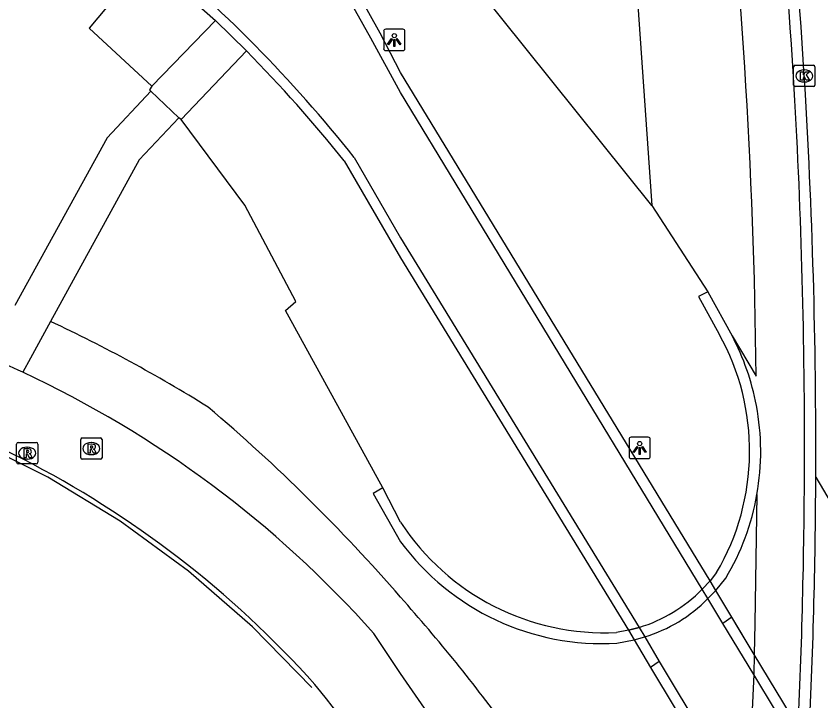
# Model space of a CAD drawing. Extents: x 155018 to 156648, y 383980 to 385733.
# Drawn here: x 155981.98 to 156019.7, y 384647.31 to 384679.39 of the extents above; entities that cross this region are included whole.
import ezdxf

# ---------------------------------------------------------------- set-up
doc = ezdxf.new("R2010")
doc.units = 0
for name, color, linetype in [('IMGEO_Berm_groen', 7, 'Continuous'), ('IMGEO_Berm_open', 7, 'Continuous'), ('IMGEO_Fietspad_gesloten', 7, 'Continuous'), ('IMGEO_Groenvoorziening', 7, 'Continuous'), ('IMGEO_Kolk', 7, 'Continuous'), ('IMGEO_Lichtpunt', 7, 'Continuous'), ('IMGEO_Lijnafwatering', 7, 'Continuous'), ('IMGEO_Muur', 7, 'Continuous'), ('IMGEO_Rijbaan_lokaal_gesloten', 7, 'Continuous'), ('IMGEO_Rijbaan_lokaal_open', 7, 'Continuous'), ('IMGEO_Rijbaan_regionaal_gesloten', 7, 'Continuous'), ('IMGEO_Rioolput', 7, 'Continuous'), ('IMGEO_Tunneldeel', 7, 'Continuous'), ('IMGEO_Voetpad_gesloten', 7, 'Continuous'), ('IMGEO_Voetpad_op_trap', 7, 'Continuous'), ('IMGEO_Voetpad_open', 7, 'Continuous')]:
    doc.layers.add(name, color=color, linetype=linetype)

msp = doc.modelspace()

# ---------------------------------------------------------------- linework, layer by layer
at = {"layer": 'IMGEO_Berm_groen'}
for points in [[(156015.535, 384664.417), (156016.663, 384662.53)], [(156016.7, 384656.979), (156016.6, 384650.942), (156016.574, 384649.487), (156016.551, 384648.545), (156016.251, 384642.269), (156016.192, 384641.43)]]:
    msp.add_lwpolyline(points, dxfattribs=at)
for centre, radius, start, end in [((155748.536, 384659.813), 268.141, 0.58056, 6.77203), ((155954.178, 384602.059), 69.551, 58.05427, 64.97638), ((155937.908, 384598.334), 82.176, 40.92262, 49.7738), ((155938.288, 384597.093), 82.711, 36.1814, 41.74458)]:
    msp.add_arc(centre, radius, start, end, dxfattribs=at)
at = {"layer": 'IMGEO_Berm_open'}
for points in [[(156014.509, 384652.935), (156000, 384676.751), (155999.04, 384678.595), (155997.151, 384681.989), (155996.057, 384684.053), (155994.133, 384687.845)], [(155988.099, 384682.037), (155991.323, 384679.179)], [(155997.356, 384672.603), (156000, 384668.059), (156010.687, 384650.616)]]:
    msp.add_lwpolyline(points, dxfattribs=at)
msp.add_arc((155947.177, 384632.624), 64.159, 38.54525, 44.70942, dxfattribs=at)
at = {"layer": 'IMGEO_Fietspad_gesloten'}
for points in [[(156014.132, 384652.538), (156000, 384675.81), (155998.606, 384678.363), (155996.676, 384681.831), (155995.641, 384683.763), (155993.687, 384687.638), (155994.133, 384687.845)], [(155997.828, 384672.77), (156000, 384669.011), (156011.18, 384650.755)], [(156028.403, 384628.964), (156028.327, 384629.09), (156028.131, 384629.418), (156027.423, 384630.599), (156022.919, 384638.033), (156019.083, 384644.365), (156018.59, 384645.179), (156016.551, 384648.545), (156015.103, 384650.934), (156014.397, 384652.099), (156014.132, 384652.538)], [(156011.18, 384650.755), (156011.44, 384650.313), (156012.12, 384649.155), (156016.251, 384642.269), (156018.235, 384638.961), (156018.683, 384638.214), (156022.425, 384631.976), (156024.355, 384628.759), (156025.079, 384627.572), (156025.271, 384627.257), (156025.344, 384627.138)]]:
    msp.add_lwpolyline(points, dxfattribs=at)
for centre, radius, start, end in [((155946.717, 384632.176), 65.27, 38.45777, 50.77255), ((156009.151, 384657.45), 6.996, 286.8628, 315.4009)]:
    msp.add_arc(centre, radius, start, end, dxfattribs=at)
at = {"layer": 'IMGEO_Groenvoorziening'}
for points in [[(155987.689, 384722.149), (155988.117, 384723.455), (155990.955, 384732.109), (155992.934, 384738.144), (156001.683, 384735.791), (156008.741, 384705.668), (156010.498, 384688.9), (156010.997, 384681.694), (156011.771, 384670.519)], [(156011.771, 384670.519), (156000, 384685.211), (155997.381, 384689.417)], [(155988.099, 384682.037), (155985.414, 384678.827), (155988.347, 384676.106)], [(155999.161, 384657.287), (155994.604, 384665.594), (155995.096, 384666.023), (155992.7, 384670.532), (155989.712, 384674.544)], [(156011.771, 384670.519), (156014.398, 384666.48)]]:
    msp.add_lwpolyline(points, dxfattribs=at)
at = {"layer": 'IMGEO_Kolk'}
for p, q in [((156018.417, 384676.161), (156018.417, 384677.013)), ((156018.492, 384677.087), (156019.344, 384677.087)), ((156018.905, 384676.867), (156018.93, 384676.867)), ((156019.418, 384677.013), (156019.418, 384676.161)), ((156019.344, 384676.087), (156018.492, 384676.087)), ((156018.928, 384676.307), (156018.903, 384676.307))]:
    msp.add_line(p, q, dxfattribs=at)
for points in [[(156018.417, 384676.161), (156018.417, 384677.013)], [(156018.492, 384677.087), (156019.344, 384677.087)], [(156019.418, 384677.013), (156019.418, 384676.161)], [(156018.738, 384676.787), (156018.861, 384676.787), (156018.861, 384676.636), (156018.991, 384676.787), (156019.155, 384676.787), (156019.009, 384676.636), (156019.162, 384676.387), (156019.01, 384676.387), (156018.925, 384676.551), (156018.861, 384676.484), (156018.861, 384676.387), (156018.738, 384676.387), (156018.738, 384676.787)], [(156019.344, 384676.087), (156018.492, 384676.087)]]:
    msp.add_lwpolyline(points, dxfattribs=at)
for centre, start, end in [((156018.494, 384677.011), 91.552, 178.448), ((156018.494, 384677.011), 91.552, 178.448), ((156019.342, 384677.011), 1.552, 88.448), ((156019.342, 384677.011), 1.552, 88.448), ((156018.494, 384676.163), 181.552, 268.448), ((156018.494, 384676.163), 181.552, 268.448), ((156019.342, 384676.163), 271.552, 358.448), ((156019.342, 384676.163), 271.552, 358.448)]:
    msp.add_arc(centre, 0.0765, start, end, dxfattribs=at)
for centre, major_axis, ratio, start_param, end_param in [((156018.904, 384676.587), (-0.387, 0.002), 0.722429, 4.712389, 7.853982), ((156018.929, 384676.587), (-0.39, 0.002), 0.717154, 1.570796, 4.712389)]:
    msp.add_ellipse(centre, major_axis=major_axis, ratio=ratio, start_param=start_param, end_param=end_param, dxfattribs=at)
at = {"layer": 'IMGEO_Lichtpunt'}
for p, q in [((156000.11, 384678.773), (155999.302, 384678.773)), ((156000.11, 384678.773), (155999.302, 384678.773)), ((155999.208, 384678.678), (155999.208, 384677.871)), ((155999.208, 384678.678), (155999.208, 384677.871)), ((156000.204, 384677.871), (156000.204, 384678.678)), ((156000.204, 384677.871), (156000.204, 384678.678)), ((155999.302, 384677.777), (156000.11, 384677.777)), ((155999.302, 384677.777), (156000.11, 384677.777)), ((156010.705, 384659.566), (156010.705, 384658.759)), ((156010.705, 384659.566), (156010.705, 384658.759)), ((156011.607, 384659.661), (156010.799, 384659.661)), ((156011.607, 384659.661), (156010.799, 384659.661)), ((156011.701, 384658.759), (156011.701, 384659.566)), ((156011.701, 384658.759), (156011.701, 384659.566)), ((156010.799, 384658.665), (156011.607, 384658.665)), ((156010.799, 384658.665), (156011.607, 384658.665))]:
    msp.add_line(p, q, dxfattribs=at)
for points in [[(155999.582, 384678.342), (155999.621, 384678.314), (155999.433, 384678.052), (155999.395, 384678.079), (155999.582, 384678.342)], [(155999.794, 384678.314), (155999.832, 384678.341), (156000.019, 384678.079), (155999.98, 384678.051), (155999.794, 384678.314)], [(155999.684, 384678.294), (155999.731, 384678.294), (155999.731, 384677.972), (155999.684, 384677.972), (155999.684, 384678.294)], [(156011.079, 384659.23), (156011.118, 384659.202), (156010.93, 384658.94), (156010.892, 384658.967), (156011.079, 384659.23)], [(156011.181, 384659.182), (156011.228, 384659.182), (156011.228, 384658.86), (156011.181, 384658.86), (156011.181, 384659.182)], [(156011.291, 384659.202), (156011.329, 384659.229), (156011.516, 384658.967), (156011.477, 384658.939), (156011.291, 384659.202)]]:
    msp.add_lwpolyline(points, dxfattribs=at)
for centre in [(155999.707, 384678.476), (156011.204, 384659.364)]:
    msp.add_circle(centre, 0.0994, dxfattribs=at)
for centre, start, end in [((155999.302, 384678.678), 90, 180), ((155999.302, 384678.678), 90, 180), ((156000.11, 384678.678), 0, 90), ((156000.11, 384678.678), 0, 90), ((155999.302, 384677.871), 180, 270), ((155999.302, 384677.871), 180, 270), ((156000.11, 384677.871), 270, 0), ((156000.11, 384677.871), 270, 360), ((156010.799, 384659.566), 90, 180), ((156010.799, 384659.566), 90, 180), ((156011.607, 384659.566), 0, 90), ((156011.607, 384659.566), 0, 90), ((156010.799, 384658.759), 180, 270), ((156010.799, 384658.759), 180, 270), ((156011.607, 384658.759), 270, 0), ((156011.607, 384658.759), 270, 360)]:
    msp.add_arc(centre, 0.0946, start, end, dxfattribs=at)
at = {"layer": 'IMGEO_Lijnafwatering'}
for points in [[(155995.838, 384647.943), (155993.068, 384650.786), (155990.069, 384653.385), (155986.863, 384655.724), (155983.471, 384657.785), (155979.917, 384659.553)], [(156015.521, 384651.231), (156015.103, 384650.934)], [(156012.12, 384649.155), (156011.717, 384648.877)]]:
    msp.add_lwpolyline(points, dxfattribs=at)
at = {"layer": 'IMGEO_Muur'}
for points in [[(156014.398, 384666.48), (156013.968, 384666.258), (156014.931, 384664.49)], [(156014.398, 384666.48), (156015.535, 384664.417)], [(155999.161, 384657.287), (155998.722, 384657.024), (156000, 384654.761)], [(156000, 384655.679), (155999.161, 384657.287)], [(156014.397, 384652.099), (156014.767, 384652.48), (156015.238, 384653.06)], [(156014.809, 384653.32), (156014.509, 384652.935)], [(156014.132, 384652.538), (156014.509, 384652.935)], [(156010.687, 384650.616), (156010.124, 384650.513)], [(156010.687, 384650.616), (156011.18, 384650.755)], [(156010.139, 384650.012), (156010.941, 384650.169), (156011.44, 384650.313)]]:
    msp.add_lwpolyline(points, dxfattribs=at)
for centre, radius, start, end in [((156005.125, 384659.011), 11.232, 329.5562, 29.1923), ((156005.358, 384659.045), 11.508, 10.5054, 27.8282), ((156005.344, 384658.987), 11.532, 349.9703, 10.7727), ((156005.328, 384658.989), 11.549, 329.1081, 349.9754), ((156009.572, 384661.935), 11.435, 213.1667, 272.7654), ((156009.447, 384661.732), 11.74, 216.4238, 273.3804), ((156009.151, 384657.45), 6.996, 286.8628, 315.4009), ((156009.463, 384656.926), 6.902, 286.6401, 315.6231)]:
    msp.add_arc(centre, radius, start, end, dxfattribs=at)
at = {"layer": 'IMGEO_Rijbaan_lokaal_gesloten'}
msp.add_lwpolyline([(156000, 384648.59), (155998.742, 384650.473)], dxfattribs=at)
for centre, radius, start, end in [((155960.688, 384616.465), 47.384, 41.8447, 83.9318), ((155962.351, 384619.99), 47.141, 64.9727, 67.2038), ((155960.873, 384616.726), 50.724, 41.7058, 65.0195), ((155930.89, 384599.664), 84.675, 14.06319, 35.29676), ((155957.172, 384616.108), 50.285, 31.6022, 39.4751)]:
    msp.add_arc(centre, radius, start, end, dxfattribs=at)
at = {"layer": 'IMGEO_Rijbaan_lokaal_open'}
for centre, radius, start, end in [((155725.682, 384657.837), 293.33, 3.65677, 8.45527), ((155727.834, 384659.212), 291.097, 359.89698, 3.41355), ((155726.553, 384659.29), 292.377, 357.41023, 359.88224)]:
    msp.add_arc(centre, radius, start, end, dxfattribs=at)
at = {"layer": 'IMGEO_Rijbaan_regionaal_gesloten'}
msp.add_lwpolyline([(156019.458, 384657.795), (156023.568, 384650.831)], dxfattribs=at)
for centre, radius, start, end in [((155740.692, 384659.43), 278.756, 3.52868, 8.59211), ((155733.531, 384658.998), 285.929, 359.759, 3.52686), ((155734.553, 384659.021), 284.907, 357.23105, 359.75336)]:
    msp.add_arc(centre, radius, start, end, dxfattribs=at)
at = {"layer": 'IMGEO_Rioolput'}
for p, q in [((155985.01, 384658.704), (155985.01, 384659.556)), ((155985.085, 384659.63), (155985.937, 384659.63)), ((155986.011, 384659.556), (155986.011, 384658.704)), ((155982.003, 384658.489), (155982.003, 384659.341)), ((155982.078, 384659.415), (155982.93, 384659.415)), ((155982.491, 384659.195), (155982.516, 384659.195)), ((155983.004, 384659.341), (155983.004, 384658.489)), ((155985.498, 384659.41), (155985.523, 384659.41)), ((155985.521, 384658.85), (155985.496, 384658.85)), ((155982.93, 384658.415), (155982.078, 384658.415)), ((155982.514, 384658.635), (155982.489, 384658.635)), ((155985.937, 384658.63), (155985.085, 384658.63))]:
    msp.add_line(p, q, dxfattribs=at)
for points in [[(155985.01, 384658.704), (155985.01, 384659.556)], [(155985.085, 384659.63), (155985.937, 384659.63)], [(155986.011, 384659.556), (155986.011, 384658.704)], [(155982.003, 384658.489), (155982.003, 384659.341)], [(155982.078, 384659.415), (155982.93, 384659.415)], [(155982.592, 384659.113), (155982.34, 384659.115), (155982.34, 384658.715)], [(155983.004, 384659.341), (155983.004, 384658.489)], [(155985.599, 384659.328), (155985.347, 384659.33), (155985.347, 384658.93)], [(155985.347, 384658.93), (155985.471, 384658.93), (155985.471, 384659.092), (155985.482, 384659.092)], [(155985.525, 384659.249), (155985.471, 384659.249), (155985.471, 384659.168)], [(155985.471, 384659.168), (155985.523, 384659.168)], [(155982.34, 384658.715), (155982.464, 384658.715), (155982.464, 384658.877), (155982.475, 384658.877)], [(155982.518, 384659.034), (155982.464, 384659.034), (155982.464, 384658.953)], [(155982.464, 384658.953), (155982.516, 384658.953)], [(155982.522, 384658.848), (155982.593, 384658.715), (155982.733, 384658.715), (155982.668, 384658.841)], [(155985.529, 384659.063), (155985.6, 384658.93), (155985.74, 384658.93), (155985.675, 384659.056)], [(155982.93, 384658.415), (155982.078, 384658.415)], [(155985.937, 384658.63), (155985.085, 384658.63)]]:
    msp.add_lwpolyline(points, dxfattribs=at)
for centre, radius, start, end in [((155985.087, 384659.554), 0.0765, 91.552, 178.448), ((155985.087, 384659.554), 0.0765, 91.552, 178.448), ((155985.935, 384659.554), 0.0765, 1.552, 88.448), ((155985.935, 384659.554), 0.0765, 1.552, 88.448), ((155982.08, 384659.339), 0.0765, 91.552, 178.448), ((155982.08, 384659.339), 0.0765, 91.552, 178.448), ((155982.591, 384659.003), 0.109, 350.3612, 89.416), ((155982.928, 384659.339), 0.0765, 1.552, 88.448), ((155982.928, 384659.339), 0.0765, 1.552, 88.448), ((155985.481, 384659.039), 0.0533, 26.0293, 88.6989), ((155985.507, 384659.357), 0.19, 274.7715, 282.9687), ((155985.531, 384659.153), 0.0964, 77.0061, 93.1865), ((155985.545, 384659.21), 0.0378, 276.6634, 79.6772), ((155985.598, 384659.218), 0.109, 350.3612, 89.416), ((155985.596, 384659.218), 0.112, 277.5842, 350.9817), ((155985.58, 384659.003), 0.108, 29.5134, 73.7905), ((155982.474, 384658.824), 0.0533, 26.0293, 88.6989), ((155982.5, 384659.142), 0.19, 274.7715, 282.9687), ((155982.524, 384658.938), 0.0964, 77.0061, 93.1865), ((155982.538, 384658.995), 0.0378, 276.6634, 79.6772), ((155982.589, 384659.003), 0.112, 277.5842, 350.9817), ((155982.573, 384658.788), 0.108, 29.5134, 73.7905), ((155982.08, 384658.491), 0.0765, 181.552, 268.448), ((155982.08, 384658.491), 0.0765, 181.552, 268.448), ((155982.928, 384658.491), 0.0765, 271.552, 358.448), ((155982.928, 384658.491), 0.0765, 271.552, 358.448), ((155985.087, 384658.706), 0.0765, 181.552, 268.448), ((155985.087, 384658.706), 0.0765, 181.552, 268.448), ((155985.935, 384658.706), 0.0765, 271.552, 358.448), ((155985.935, 384658.706), 0.0765, 271.552, 358.448)]:
    msp.add_arc(centre, radius, start, end, dxfattribs=at)
for centre, major_axis, ratio, start_param, end_param in [((155982.49, 384658.915), (-0.387, 0.002), 0.722429, 4.712389, 7.853982), ((155982.515, 384658.915), (-0.39, 0.002), 0.717154, 1.570796, 4.712389), ((155985.497, 384659.13), (-0.387, 0.002), 0.722429, 4.712389, 7.853982), ((155985.522, 384659.13), (-0.39, 0.002), 0.717154, 1.570796, 4.712389)]:
    msp.add_ellipse(centre, major_axis=major_axis, ratio=ratio, start_param=start_param, end_param=end_param, dxfattribs=at)
at = {"layer": 'IMGEO_Tunneldeel'}
for points in [[(156028.403, 384628.964), (156028.565, 384629.009), (156028.727, 384629.052), (156028.89, 384629.091), (156028.742, 384629.336), (156028.614, 384629.548), (156027.838, 384630.834), (156022.983, 384638.873), (156019.128, 384645.258), (156018.632, 384646.079), (156016.574, 384649.487), (156014.767, 384652.48), (156014.509, 384652.935), (156014.132, 384652.538)], [(156011.18, 384650.755), (156010.687, 384650.616)], [(156010.687, 384650.616), (156010.941, 384650.169), (156011.717, 384648.877), (156016.192, 384641.43), (156018.17, 384638.138), (156018.619, 384637.391), (156022.356, 384631.172), (156023.926, 384628.56), (156024.716, 384627.244), (156025.001, 384626.77)]]:
    msp.add_lwpolyline(points, dxfattribs=at)
msp.add_arc((156009.151, 384657.45), 6.996, 286.8628, 315.4009, dxfattribs=at)
at = {"layer": 'IMGEO_Voetpad_gesloten'}
msp.add_lwpolyline([(156011.18, 384650.755), (156010.687, 384650.616), (156010.941, 384650.169), (156011.717, 384648.877), (156016.192, 384641.43), (156018.17, 384638.138), (156018.619, 384637.391), (156022.356, 384631.172), (156023.926, 384628.56), (156024.716, 384627.244), (156024.849, 384627.022), (156025.001, 384626.77)], dxfattribs=at)
at = {"layer": 'IMGEO_Voetpad_op_trap'}
for points in [[(155988.347, 384676.106), (155991.323, 384679.179)], [(155991.323, 384679.179), (155992.773, 384677.76)], [(155992.773, 384677.76), (155989.712, 384674.544)], [(155988.347, 384676.106), (155988.241, 384675.94), (155988.303, 384675.873)], [(155989.712, 384674.544), (155989.609, 384674.618)]]:
    msp.add_lwpolyline(points, dxfattribs=at)
at = {"layer": 'IMGEO_Voetpad_open'}
for points in [[(155988.303, 384675.873), (155986.245, 384673.696), (155981.927, 384665.835)], [(155988.303, 384675.873), (155989.609, 384674.618)], [(155989.609, 384674.618), (155987.757, 384672.654), (155983.597, 384665.081)], [(155983.597, 384665.081), (155982.651, 384663.359), (155982.294, 384662.705)], [(156028.403, 384628.964), (156028.565, 384629.009), (156028.727, 384629.052), (156028.89, 384629.091), (156028.742, 384629.336), (156028.614, 384629.548), (156027.838, 384630.834), (156022.983, 384638.873), (156019.128, 384645.258), (156018.632, 384646.079), (156016.574, 384649.487), (156015.521, 384651.231), (156014.767, 384652.48), (156014.509, 384652.935), (156014.132, 384652.538)]]:
    msp.add_lwpolyline(points, dxfattribs=at)

doc.saveas('drawing.dxf')
